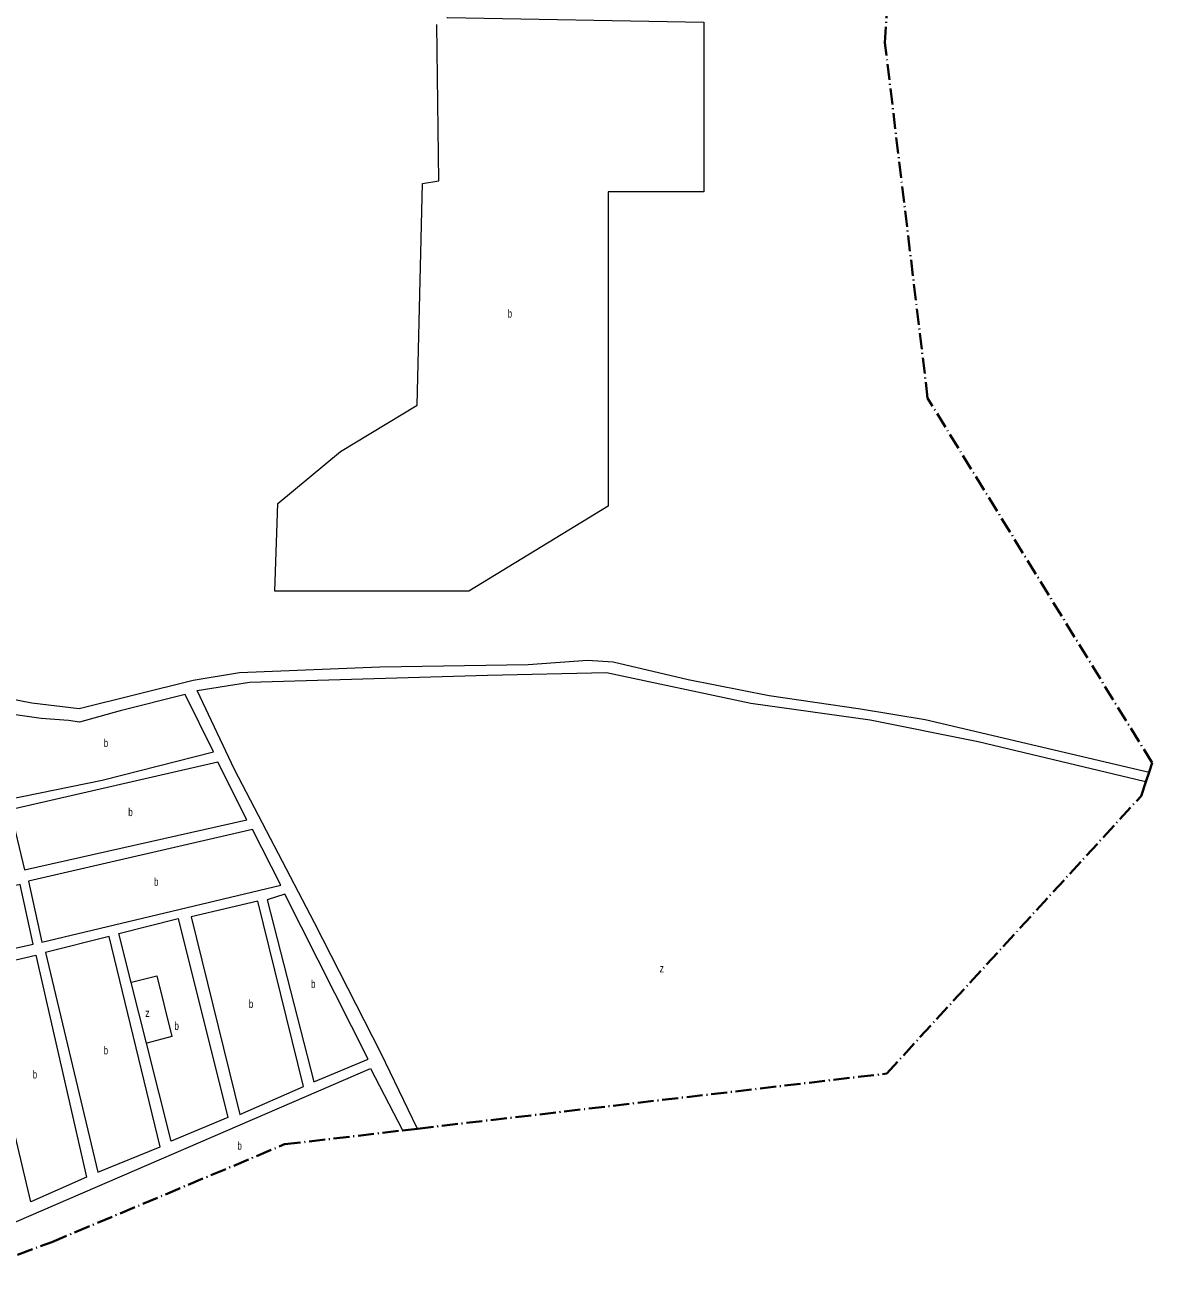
# Model space of a CAD drawing. Extents: x 639657 to 671642, y 222838 to 252123.
# Drawn here: x 670233 to 671642, y 234873 to 236432 of the extents above; entities that cross this region are included whole.
import ezdxf

# ---------------------------------------------------------------- set-up
doc = ezdxf.new("R2010")
doc.units = 0
doc.header["$LTSCALE"] = 4
doc.linetypes.add('DOT_DASHED', pattern=[7.7, 5, -1.2, 0.3, -1.2])
for name, color, linetype, lineweight in [('1', 7, 'Continuous', 13), ('21', 7, 'Continuous', 13), ('4', 7, 'DOT_DASHED', 40)]:
    doc.layers.add(name, color=color, linetype=linetype, lineweight=lineweight)
doc.layers.add('7', color=7, linetype='Continuous')

msp = doc.modelspace()

# ---------------------------------------------------------------- linework, layer by layer
at = {"layer": '1'}
for points in [[(669951.487, 235724.599), (669989.79, 235646.1), (670081.18, 235631.61), (670181.3, 235596.23), (670241.52, 235584.78), (670300.63, 235577.46), (670443.28, 235612.87), (670501.23, 235622.35), (670676.32, 235629.51), (670862.08, 235632.61), (670936.16, 235637.9), (670968.15, 235635.68), (671061.99, 235613.95), (671163.08, 235593.61), (671277.04, 235577.12), (671358.23, 235563.65), (671637.787, 235497.971)], [(670723.526, 235052.348), (670723.285, 235052.848), (670678.2, 235146.4), (670595.01, 235309.74), (670495, 235501.45), (670448.08, 235599.84), (670513.48, 235610.34), (670811.14, 235619.41), (670959.89, 235622.46), (671140.05, 235584.34), (671289.48, 235563.23), (671424.46, 235536.11), (671631.845, 235486.533), (671633.845, 235486.055)], [(670365.612, 235235.294), (670350.19, 235296.43), (670424.35, 235314.98), (670486.43, 235066.26)], [(670486.43, 235066.26), (670415.67, 235036.85), (670384.79, 235159.265), (670365.612, 235235.294)], [(670165.961, 234873.22), (670157.65, 234908.47), (670664.89, 235127.51), (670704.78, 235050.676), (670705.04, 235050.176)]]:
    msp.add_lwpolyline(points, dxfattribs=at)
for points in [[(670351.86, 235574.48), (670301.29, 235560.43), (670287.47, 235562.6), (670253.46, 235564.98), (670215.29, 235570.65), (670187.05, 235577.46), (670211.07, 235463.75), (670329.67, 235488.08), (670468.55, 235523.31), (670433.19, 235595.08)], [(670214.43, 235450.85), (670232.62, 235375.76), (670510.3, 235438.39), (670474, 235510.45)], [(670237.54, 235361.82), (670254.12, 235285.64), (670552.83, 235356.75), (670517.49, 235426.38)], [(670063.25, 235319.93), (670078.2, 235246.96), (670243.4, 235282.89), (670226.82, 235357.46)], [(670557.73, 235345.5), (670535.76, 235338.39), (670594, 235111.09), (670662.13, 235139.32)], [(670523.95, 235336.7), (670440.59, 235317.32), (670501.44, 235070.11), (670581.25, 235104.98)], [(670338.25, 235292.59), (670258.5, 235272.77), (670323.93, 234998.02), (670401.8, 235029.75)], [(670310.04, 234991.68), (670240.15, 234960.98), (670170.99, 235251.59), (670246.6, 235269.38)]]:
    msp.add_lwpolyline(points, close=True, dxfattribs=at)
at = {"layer": '21'}
for points in [[(670760.39, 236441.27), (670760.89, 236441.26), (671081.605, 236435.128), (671081.605, 236223.248), (670962.076, 236223.248), (670962.076, 235830.246), (670787.906, 235724.306), (670545.433, 235724.306), (670548.848, 235833.663), (670627.396, 235898.594), (670723.019, 235956.69), (670729.849, 236233.501), (670750.34, 236236.918), (670747.647, 236432.04), (670747.64, 236432.54)], [(670365.612, 235235.294), (670366.112, 235235.419), (670397.808, 235243.349), (670416.38, 235167.583), (670385.29, 235159.397), (670384.79, 235159.265)]]:
    msp.add_lwpolyline(points, dxfattribs=at)
at = {"layer": '4'}
for points in [[(671637.787, 235497.971), (671641.6, 235509.5), (671361.1, 235965.49), (671307.77, 236409.67), (671313.96, 236511.79), (671285.16, 236859.53), (671268.14, 237010.51), (671256.69, 237099.6), (671211.71, 237217.98), (671139.76, 237349.57), (671068.51, 237456.4), (671000.566, 237537.02)], [(670723.526, 235052.348), (671309.96, 235121.23), (671627.89, 235468.05), (671633.845, 235486.055), (671637.787, 235497.971)], [(670165.961, 234873.22), (670266.66, 234910.75), (670557.53, 235032.85), (670705.04, 235050.176), (670723.526, 235052.348)]]:
    msp.add_lwpolyline(points, dxfattribs=at)

# ---------------------------------------------------------------- texts
at = {"layer": '7'}
for s, width, p in [('b', 0.75, (670836.239, 236066.121)), ('b', 0.75, (670331.371, 235529.415)), ('b', 0.75, (670362.116, 235443.105)), ('b', 0.75, (670394.263, 235356.01)), ('z', 0.8, (671026.28, 235247.84)), ('b', 0.75, (670590.523, 235228.295)), ('b', 0.75, (670512.771, 235203.405)), ('z', 0.8, (670383.422, 235192.088)), ('b', 0.75, (670419.825, 235175.915)), ('b', 0.75, (670331.358, 235145.305)), ('b', 0.75, (670242.64, 235115.18)), ('b', 0.75, (670498.486, 235026.142))]:
    msp.add_text(s, height=10, dxfattribs=dict(at, width=width)).set_placement(p)

doc.saveas('drawing.dxf')
